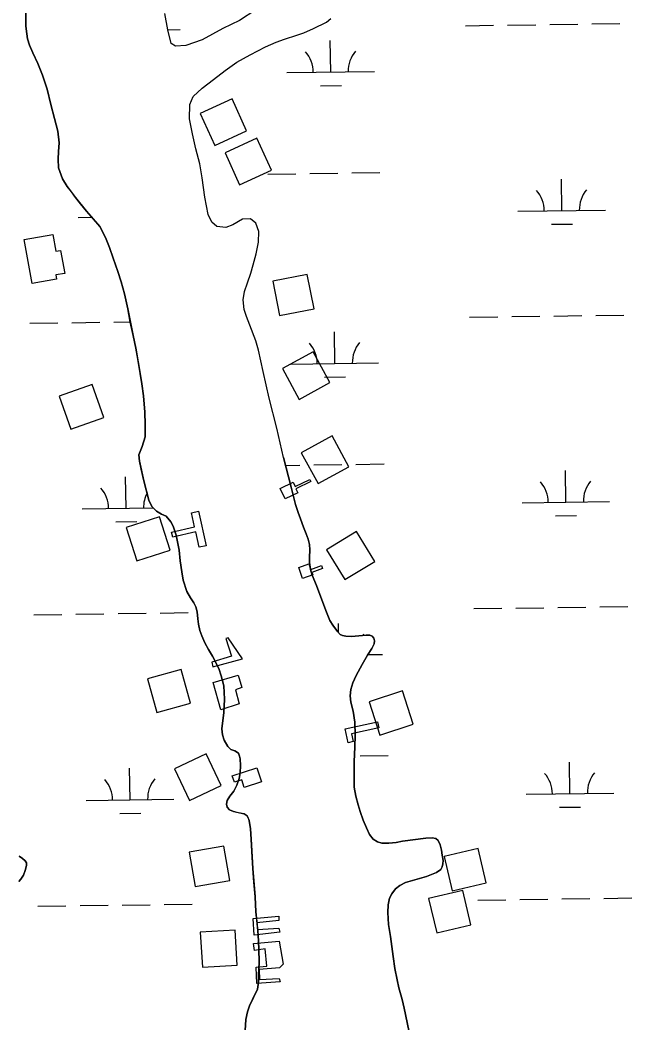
# Model space of a CAD drawing. Extents: x 3767014 to 3805179, y 361544 to 387384.
# Drawn here: x 3779307 to 3780006, y 370042 to 371186 of the extents above; entities that cross this region are included whole.
import ezdxf

# ---------------------------------------------------------------- set-up
doc = ezdxf.new("R2010")
doc.units = 0
for name, color, linetype in [('V-BLDG-OTLN', 7, 'Continuous'), ('V-CHAN-DOCK', 7, 'Continuous'), ('V-TOPO-SHOR', 7, 'Continuous'), ('V-WETL-SWMP', 7, 'Continuous')]:
    doc.layers.add(name, color=color, linetype=linetype)

msp = doc.modelspace()

# ---------------------------------------------------------------- linework, layer by layer
at = {"layer": 'V-BLDG-OTLN'}
for points in [[(3779512.781, 371079.845), (3779529.387, 371043.455), (3779565.777, 371060.062), (3779549.171, 371096.451)], [(3779541.236, 371034.978), (3779557.842, 370998.588), (3779594.232, 371015.195), (3779577.626, 371051.584)], [(3779321.012, 370885.649), (3779311.806, 370935.876), (3779344.539, 370941.875), (3779348.078, 370922.577), (3779353.403, 370923.552), (3779358.189, 370897.431), (3779348.027, 370895.566), (3779348.905, 370890.765)], [(3779595.693, 370888.49), (3779603.487, 370849.256), (3779642.72, 370857.05), (3779634.926, 370896.284)], [(3779606.614, 370788.663), (3779625.846, 370753.589), (3779660.919, 370772.821), (3779641.687, 370807.895)], [(3779402.772, 370733.036), (3779389.436, 370770.747), (3779351.725, 370757.411), (3779365.061, 370719.7)], [(3779628.194, 370692.633), (3779647.426, 370657.559), (3779682.499, 370676.791), (3779663.267, 370711.865)], [(3779478.625, 370581.384), (3779466.449, 370619.486), (3779428.347, 370607.309), (3779440.524, 370569.208)], [(3779657.153, 370582.02), (3779677.969, 370547.864), (3779712.126, 370568.681), (3779691.309, 370602.837)], [(3779501.916, 370406.929), (3779491.076, 370445.433), (3779452.573, 370434.593), (3779463.412, 370396.09)], [(3779705.558, 370408.513), (3779718.01, 370370.501), (3779756.021, 370382.953), (3779743.569, 370420.965)], [(3779536.618, 370312.929), (3779519.526, 370349.093), (3779483.362, 370332), (3779500.454, 370295.836)], [(3779546.528, 370204.424), (3779539.738, 370243.843), (3779500.319, 370237.054), (3779507.108, 370197.634)], [(3779791.14, 370231.749), (3779800.34, 370192.821), (3779839.267, 370202.02), (3779830.068, 370240.947)], [(3779773.554, 370183.854), (3779782.754, 370144.926), (3779821.681, 370154.125), (3779812.482, 370193.053)], [(3779555.215, 370108.076), (3779552.779, 370148.002), (3779512.853, 370145.565), (3779515.29, 370105.64)]]:
    msp.add_lwpolyline(points, close=True, dxfattribs=at)
at = {"layer": 'V-CHAN-DOCK'}
for points in [[(3779639.201, 370659.769), (3779622.031, 370651.44), (3779624.126, 370647.123), (3779609.843, 370640.194), (3779604.156, 370651.919), (3779618.852, 370659.05), (3779621.259, 370654.09), (3779638.013, 370662.219), (3779639.201, 370659.769)], [(3779510.781, 370625.944), (3779519.563, 370586.525), (3779511.623, 370584.755), (3779507.716, 370602.298), (3779481.434, 370596.443), (3779480.143, 370602.235), (3779506.356, 370608.074), (3779502.772, 370624.159), (3779510.781, 370625.944)], [(3779652.394, 370560.421), (3779640.299, 370556.118), (3779641.249, 370553.443), (3779629.598, 370549.3), (3779625.222, 370561.609), (3779636.975, 370565.789), (3779639.189, 370559.561), (3779651.184, 370563.824), (3779652.394, 370560.421)], [(3779527.376, 370448.303), (3779561.111, 370457.652), (3779544.569, 370481.421), (3779542.038, 370480.868), (3779548.409, 370460.667), (3779526.064, 370453.851), (3779527.376, 370448.303)], [(3779536.512, 370399.391), (3779527.714, 370430.596), (3779556.093, 370438.833), (3779560.456, 370424.747), (3779553.175, 370422.218), (3779557.488, 370406.174), (3779536.512, 370399.391)], [(3779716.726, 370378.763), (3779685.558, 370371.941), (3779687.509, 370363.026), (3779681.546, 370361.72), (3779678.095, 370377.485), (3779715.227, 370385.614), (3779716.726, 370378.763)], [(3779577.464, 370333.248), (3779582.742, 370317.172), (3779563.034, 370310.702), (3779560.2, 370319.338), (3779551.823, 370316.59), (3779549.38, 370324.028), (3779577.464, 370333.248)], [(3779603.765, 370145.477), (3779574.382, 370142.207), (3779573.229, 370161.167), (3779602.534, 370163.653), (3779602.745, 370159.058), (3779577.556, 370156.381), (3779578.339, 370148.47), (3779602.481, 370149.946), (3779603.765, 370145.477)], [(3779604.279, 370089.01), (3779577.311, 370087.073), (3779576.752, 370105.754), (3779589.058, 370106.842), (3779586.807, 370126.654), (3779574.818, 370124.596), (3779573.831, 370132.794), (3779602.837, 370135.469), (3779607.408, 370108.958), (3779603.396, 370104.943), (3779580.147, 370103), (3779580.53, 370091.457), (3779602.913, 370092.795), (3779604.279, 370089.01)]]:
    msp.add_lwpolyline(points, dxfattribs=at)
at = {"layer": 'V-TOPO-SHOR'}
for points in [[(3779442.735, 370690.139), (3779446.646, 370699.908), (3779449.956, 370710.965), (3779449.999, 370724.971), (3779449.559, 370738.83), (3779447.969, 370757.496), (3779446.257, 370771.387), (3779444.49, 370783.055), (3779441.569, 370799.525), (3779439.343, 370811.997), (3779436.214, 370826.405), (3779433.107, 370841.765), (3779430.154, 370856.963), (3779426.453, 370873.931), (3779422.504, 370887.562), (3779418.836, 370899.594), (3779413.653, 370914.692), (3779409.346, 370926.74), (3779404.709, 370938.322), (3779398.193, 370951.064), (3779391.082, 370959.205), (3779383.197, 370968.323), (3779376.256, 370976.937), (3779370.704, 370983.925), (3779365.935, 370990.257), (3779361.159, 370996.428), (3779355.815, 371005.32), (3779351.207, 371018.014), (3779350.824, 371027.891), (3779351.209, 371036.636), (3779351.936, 371046.327), (3779350.53, 371059.735), (3779346.599, 371074.004), (3779342.397, 371090.029), (3779338.389, 371107.482), (3779333.07, 371123.537), (3779327.52, 371136.732), (3779321.95, 371149.133), (3779317.876, 371157.833), (3779315.679, 371165.211), (3779313.944, 371179.486), (3779314.04, 371195.624)], [(3779576.295, 371198.219), (3779557.515, 371185.97), (3779538.816, 371176.899), (3779514.922, 371163.825), (3779496.298, 371157.62), (3779484.651, 371156.645), (3779479.799, 371159.795), (3779476.056, 371175.173), (3779472.558, 371193.886)], [(3779607.875, 370687.241), (3779600.146, 370720.867), (3779591.477, 370755.155), (3779584.612, 370785.256), (3779579.514, 370809.902), (3779576.281, 370820.33), (3779569.422, 370838.336), (3779565.537, 370848.146), (3779563.032, 370856.011), (3779561.891, 370867.34), (3779563.569, 370876.849), (3779566.682, 370886.479), (3779570.626, 370897.519), (3779573.426, 370907.315), (3779576.77, 370919.806), (3779579.342, 370933.11), (3779579.654, 370945.199), (3779576.24, 370954.839), (3779570.151, 370959.453), (3779561.07, 370959.207), (3779550.242, 370952.801), (3779542.046, 370949.827), (3779531.886, 370950.886), (3779526.121, 370955.65), (3779522.054, 370964.669), (3779518.103, 370984.349), (3779515.015, 371006.555), (3779512.401, 371022.54), (3779507.9, 371039.368), (3779503.884, 371056.506), (3779500.507, 371073.783), (3779500.928, 371090.167), (3779504.822, 371099.141), (3779515.101, 371108.904), (3779527.929, 371118.761), (3779541.405, 371129.079), (3779554.697, 371138.288), (3779570.036, 371146.806), (3779587.305, 371155.914), (3779599.378, 371161.175), (3779608.86, 371164.751), (3779623.305, 371169.314), (3779631.009, 371171.82), (3779642.12, 371176.789), (3779656.794, 371184.051), (3779661.998, 371188.374)], [(3779479.259, 370614.009), (3779474.059, 370620.282), (3779468.859, 370622.676), (3779463.057, 370625.83), (3779457.777, 370631.423), (3779454.404, 370638.421), (3779451.203, 370650.176), (3779448.426, 370660.488), (3779445.477, 370673.898), (3779443.498, 370683.26), (3779442.735, 370690.139)], [(3779607.875, 370687.241), (3779616.473, 370653.404), (3779621.713, 370633.649), (3779624.66, 370624.31), (3779627.263, 370617.099), (3779630.696, 370607.775), (3779633.694, 370600.187), (3779635.976, 370594.227), (3779637.583, 370588.061), (3779638.122, 370581.962), (3779637.471, 370573.02), (3779637.608, 370567.494), (3779638.878, 370559.282), (3779640.492, 370552.823), (3779645.431, 370541.303), (3779650.514, 370527.946), (3779656.957, 370510.642), (3779660.877, 370501.135), (3779664.111, 370495.88), (3779669.336, 370488.638), (3779672.422, 370485.417), (3779675.07, 370484.221), (3779678.973, 370483.25), (3779685.382, 370483.021), (3779693.993, 370483.912), (3779702.224, 370484.503), (3779706.587, 370484.61), (3779709.038, 370483.506), (3779710.846, 370481.03), (3779711.889, 370478.144), (3779711.487, 370474.741), (3779708.618, 370469.139), (3779703.658, 370461.838), (3779697.618, 370451.019), (3779690.946, 370438.438), (3779687.174, 370430.098), (3779684.739, 370422.666), (3779683.854, 370415.273), (3779684.808, 370408.021), (3779687.487, 370397.803), (3779689.447, 370385.243), (3779689.617, 370370.501), (3779689.177, 370356.911), (3779688.622, 370340.113), (3779688.732, 370327.7), (3779688.466, 370311.009), (3779690.27, 370300.771), (3779692.937, 370291.039), (3779695.357, 370283.339), (3779698.898, 370273.533), (3779702.511, 370264.698), (3779706.191, 370257.124), (3779710.398, 370251.795), (3779715.033, 370248.709), (3779720.21, 370247.286), (3779728.07, 370247.091), (3779736.389, 370248.072), (3779743.727, 370249.418), (3779770.324, 370252.694), (3779777.583, 370253.358), (3779781.578, 370252.584), (3779784.259, 370250.128), (3779786.809, 370245.049), (3779788.214, 370239.264), (3779789.137, 370233.271), (3779789.959, 370227.471), (3779789.768, 370223.394), (3779789.076, 370220.078), (3779787.407, 370216.932), (3779782.641, 370213.516), (3779771.201, 370209.256), (3779747.223, 370202.166), (3779740.803, 370199), (3779735.568, 370194.894), (3779731.343, 370189.26), (3779728.941, 370184.351), (3779727.183, 370176.935), (3779726.819, 370168.196), (3779727.839, 370154.349), (3779729.926, 370140.527), (3779733.108, 370117.715), (3779734.9, 370104.079), (3779737.448, 370091.339), (3779739.619, 370081.983), (3779743.148, 370068.684), (3779745.619, 370058.947), (3779750.807, 370033.466)], [(3779563.452, 370021.156), (3779564.785, 370045.732), (3779566.696, 370054.8), (3779569.051, 370061.55), (3779572.367, 370068.714), (3779578.085, 370080.689), (3779579.248, 370088.576), (3779579.342, 370096.532), (3779579.961, 370110.809), (3779579.664, 370126.71), (3779579.08, 370142.508), (3779577.794, 370155.279), (3779576.494, 370168.634), (3779575.392, 370185.778), (3779574.106, 370202.527), (3779572.942, 370218.212), (3779571.877, 370237.783), (3779571.142, 370251.83), (3779570.372, 370263.354), (3779568.877, 370272.824), (3779567.433, 370276.279), (3779566.61, 370278.2), (3779563.063, 370280.441), (3779556.72, 370281.934), (3779550.769, 370283.339), (3779546.357, 370285.169), (3779543.472, 370288.104), (3779542.71, 370291.481), (3779543.668, 370295.87), (3779546.656, 370300.599), (3779551.26, 370306.63), (3779554.777, 370313.51), (3779557.406, 370320.946), (3779558.41, 370327.471), (3779558.69, 370335.722), (3779558.504, 370343.284), (3779557.844, 370346.372), (3779556.405, 370349.733), (3779552.458, 370352.35), (3779547.955, 370354.083), (3779544.283, 370357.386), (3779540.219, 370364.853), (3779538.323, 370370.917), (3779537.571, 370377.786), (3779538.501, 370387.217), (3779539.644, 370395.977), (3779540.525, 370411.423), (3779539.658, 370426.826), (3779536.859, 370438.106), (3779534.028, 370446.572), (3779526.991, 370460.56), (3779522.144, 370468.3), (3779517.978, 370475.859), (3779514.779, 370483.637), (3779512.594, 370489.695), (3779510.958, 370497.027), (3779510.124, 370503.214), (3779509.446, 370511.056), (3779508.039, 370516.938), (3779505.606, 370521.242), (3779501.676, 370527.159), (3779497.615, 370534.53), (3779493.519, 370547.234), (3779491.829, 370556.697), (3779490.06, 370569.459), (3779488.694, 370581.55), (3779487.098, 370591.114), (3779485.261, 370598.733), (3779481.903, 370609.03), (3779479.259, 370614.009)], [(3779306.098, 370232.163), (3779309.873, 370229.62), (3779312.961, 370227.06), (3779314.481, 370224.852), (3779314.757, 370221.538), (3779313.137, 370216.031), (3779311.024, 370210.706), (3779308.308, 370205.953), (3779305.736, 370203.35)]]:
    msp.add_lwpolyline(points, dxfattribs=at)
at = {"layer": 'V-WETL-SWMP'}
for p, q in [((3779313.823, 371173.082), (3779314.721, 371173.094)), ((3779476.026, 371175.335), (3779489.806, 371175.526)), ((3779815.682, 371180.053), (3779847.679, 371180.498)), ((3779863.678, 371180.72), (3779895.675, 371181.164)), ((3779911.673, 371181.387), (3779943.67, 371181.831)), ((3779959.668, 371182.053), (3779991.665, 371182.498)), ((3779661.81, 371127.169), (3779661.31, 371163.165)), ((3779611.815, 371126.474), (3779711.805, 371127.863)), ((3779650.026, 371111.573), (3779674.023, 371111.906)), ((3779686.003, 371012.062), (3779718, 371012.506)), ((3779590.013, 371010.728), (3779622.009, 371011.173)), ((3779638.008, 371011.395), (3779670.005, 371011.839)), ((3779925.469, 370968.954), (3779924.969, 371004.95)), ((3779875.474, 370968.259), (3779975.464, 370969.648)), ((3779373.614, 370961.288), (3779389.122, 370961.503)), ((3779913.685, 370953.357), (3779937.682, 370953.691)), ((3779318.444, 370840.439), (3779350.441, 370840.883)), ((3779366.439, 370841.105), (3779398.436, 370841.55)), ((3779414.434, 370841.772), (3779433.114, 370842.032)), ((3779820.303, 370847.41), (3779852.3, 370847.855)), ((3779868.299, 370848.077), (3779900.295, 370848.521)), ((3779916.294, 370848.744), (3779948.291, 370849.188)), ((3779964.289, 370849.41), (3779996.286, 370849.855)), ((3779666.431, 370794.526), (3779665.931, 370830.522)), ((3779616.436, 370793.831), (3779716.426, 370795.22)), ((3779654.646, 370778.93), (3779678.644, 370779.263)), ((3779610.147, 370678.301), (3779626.63, 370678.53)), ((3779642.629, 370678.752), (3779674.626, 370679.197)), ((3779690.624, 370679.419), (3779722.621, 370679.863)), ((3779930.09, 370636.311), (3779929.59, 370672.307)), ((3779428.23, 370629.339), (3779427.73, 370665.336)), ((3779880.095, 370635.616), (3779980.085, 370637.005)), ((3779378.235, 370628.645), (3779459.337, 370629.771)), ((3779416.446, 370613.743), (3779440.444, 370614.076)), ((3779918.305, 370620.715), (3779942.303, 370621.048)), ((3779371.06, 370508.463), (3779403.057, 370508.907)), ((3779419.055, 370509.129), (3779451.052, 370509.574)), ((3779467.051, 370509.796), (3779499.047, 370510.24)), ((3779824.924, 370514.767), (3779856.921, 370515.212)), ((3779872.919, 370515.434), (3779904.916, 370515.878)), ((3779920.915, 370516.101), (3779952.912, 370516.545)), ((3779968.91, 370516.767), (3780000.907, 370517.212)), ((3779323.064, 370507.796), (3779355.061, 370508.24)), ((3779670.7, 370487.213), (3779670.552, 370497.879)), ((3779703.998, 370462.341), (3779721.047, 370462.577)), ((3779695.245, 370346.776), (3779727.242, 370347.22)), ((3779934.711, 370303.668), (3779934.211, 370339.664)), ((3779432.851, 370296.696), (3779432.351, 370332.693)), ((3779884.716, 370302.973), (3779984.706, 370304.362)), ((3779382.856, 370296.002), (3779482.846, 370297.391)), ((3779421.067, 370281.1), (3779445.064, 370281.434)), ((3779922.926, 370288.072), (3779946.924, 370288.405)), ((3779423.676, 370176.486), (3779455.673, 370176.931)), ((3779471.671, 370177.153), (3779503.668, 370177.598)), ((3779829.545, 370182.124), (3779861.542, 370182.569)), ((3779877.54, 370182.791), (3779909.537, 370183.236)), ((3779925.536, 370183.458), (3779957.532, 370183.902)), ((3779973.531, 370184.125), (3780005.528, 370184.569)), ((3779327.685, 370175.153), (3779359.682, 370175.597)), ((3779375.681, 370175.82), (3779407.678, 370176.264))]:
    msp.add_line(p, q, dxfattribs=at)
for points in [[(3779314.06, 371214.917), (3779313.944, 371179.487), (3779315.678, 371165.212), (3779317.876, 371157.833), (3779321.95, 371149.133), (3779327.52, 371136.733), (3779333.07, 371123.537), (3779338.388, 371107.483), (3779342.396, 371090.029), (3779346.599, 371074.003), (3779350.53, 371059.735), (3779351.936, 371046.328), (3779351.209, 371036.637), (3779350.825, 371027.892), (3779351.208, 371018.013), (3779355.815, 371005.319), (3779361.158, 370996.427), (3779370.705, 370983.925), (3779383.197, 370968.322), (3779398.193, 370951.064), (3779404.71, 370938.321), (3779409.347, 370926.741), (3779413.653, 370914.692), (3779418.836, 370899.595), (3779422.505, 370887.563), (3779426.452, 370873.931), (3779430.154, 370856.963), (3779436.213, 370826.404), (3779439.344, 370811.997), (3779444.489, 370783.054), (3779446.258, 370771.388), (3779447.97, 370757.496), (3779449.559, 370738.831), (3779449.998, 370724.971), (3779449.956, 370710.965), (3779446.647, 370699.907), (3779442.735, 370690.139), (3779443.499, 370683.259), (3779448.426, 370660.488), (3779454.404, 370638.421), (3779457.778, 370631.423), (3779463.057, 370625.83), (3779468.858, 370622.675), (3779474.059, 370620.282), (3779479.258, 370614.008), (3779481.903, 370609.029), (3779485.261, 370598.732), (3779487.099, 370591.114), (3779488.693, 370581.55), (3779490.059, 370569.458), (3779491.829, 370556.697), (3779493.518, 370547.233), (3779497.615, 370534.529), (3779501.677, 370527.16), (3779505.606, 370521.243), (3779508.04, 370516.938), (3779509.447, 370511.055), (3779510.125, 370503.214), (3779510.957, 370497.027), (3779512.593, 370489.695), (3779514.78, 370483.637), (3779517.979, 370475.859), (3779522.143, 370468.299), (3779526.991, 370460.561), (3779534.029, 370446.572), (3779536.858, 370438.105), (3779539.658, 370426.825), (3779540.524, 370411.423), (3779539.644, 370395.977), (3779538.502, 370387.218), (3779537.571, 370377.786), (3779538.323, 370370.917), (3779540.219, 370364.853), (3779544.283, 370357.387), (3779547.954, 370354.082), (3779552.459, 370352.35), (3779556.404, 370349.732), (3779557.845, 370346.372), (3779558.503, 370343.284), (3779558.69, 370335.722), (3779558.409, 370327.47), (3779557.406, 370320.946), (3779554.777, 370313.509), (3779551.26, 370306.631)], [(3779576.295, 371198.22), (3779557.515, 371185.969), (3779538.817, 371176.9), (3779514.922, 371163.825), (3779496.297, 371157.619), (3779484.652, 371156.645), (3779479.799, 371159.794), (3779476.056, 371175.172), (3779472.558, 371193.886)], [(3779527.929, 371118.761), (3779541.406, 371129.079), (3779554.696, 371138.288), (3779570.037, 371146.807), (3779587.304, 371155.914), (3779599.377, 371161.174), (3779608.861, 371164.751), (3779623.304, 371169.314), (3779631.009, 371171.821), (3779642.12, 371176.788), (3779656.793, 371184.051), (3779661.997, 371188.374)], [(3779789.769, 370223.393), (3779789.959, 370227.472), (3779789.137, 370233.272), (3779788.213, 370239.264), (3779786.809, 370245.049), (3779784.259, 370250.128), (3779781.579, 370252.584), (3779777.583, 370253.358), (3779770.324, 370252.694), (3779743.728, 370249.418), (3779736.389, 370248.072), (3779728.071, 370247.091), (3779720.209, 370247.285), (3779715.032, 370248.709), (3779710.397, 370251.796), (3779706.191, 370257.124), (3779702.512, 370264.697), (3779698.898, 370273.532), (3779695.358, 370283.339), (3779692.937, 370291.04), (3779690.271, 370300.771), (3779688.466, 370311.009), (3779688.733, 370327.701), (3779688.621, 370340.114), (3779689.176, 370356.91), (3779689.616, 370370.502), (3779689.446, 370385.242), (3779687.487, 370397.804), (3779684.809, 370408.021), (3779683.854, 370415.273), (3779684.739, 370422.667), (3779687.174, 370430.099), (3779690.946, 370438.438), (3779697.619, 370451.019), (3779703.657, 370461.839), (3779708.618, 370469.14), (3779711.487, 370474.74), (3779711.888, 370478.145), (3779710.847, 370481.029), (3779709.039, 370483.507), (3779706.587, 370484.61), (3779702.224, 370484.503), (3779693.994, 370483.911), (3779685.382, 370483.02), (3779678.974, 370483.249), (3779675.07, 370484.22), (3779672.421, 370485.416), (3779669.335, 370488.638), (3779664.112, 370495.881), (3779660.878, 370501.136), (3779656.957, 370510.643), (3779650.515, 370527.945), (3779645.432, 370541.303), (3779640.491, 370552.822), (3779638.877, 370559.281), (3779637.607, 370567.495), (3779637.47, 370573.021), (3779638.122, 370581.962), (3779637.584, 370588.06), (3779635.976, 370594.228), (3779633.695, 370600.186), (3779630.695, 370607.775), (3779627.263, 370617.1), (3779624.66, 370624.311), (3779621.713, 370633.648), (3779616.472, 370653.405), (3779607.876, 370687.241), (3779600.145, 370720.868), (3779591.477, 370755.155), (3779584.611, 370785.257), (3779579.515, 370809.902), (3779576.281, 370820.331), (3779569.422, 370838.336), (3779565.536, 370848.146), (3779563.032, 370856.01), (3779561.891, 370867.341), (3779563.568, 370876.848), (3779566.681, 370886.478), (3779570.627, 370897.519), (3779573.425, 370907.316), (3779576.771, 370919.805), (3779579.342, 370933.11), (3779579.653, 370945.199), (3779576.24, 370954.838), (3779570.151, 370959.452), (3779561.071, 370959.208), (3779550.242, 370952.801), (3779542.047, 370949.828), (3779531.887, 370950.886), (3779526.12, 370955.65), (3779522.054, 370964.669), (3779518.103, 370984.349), (3779515.014, 371006.555), (3779512.401, 371022.54), (3779507.899, 371039.369), (3779503.883, 371056.505), (3779500.507, 371073.783), (3779500.929, 371090.167), (3779504.821, 371099.14), (3779515.1, 371108.904), (3779527.929, 371118.761)], [(3779551.26, 370306.631), (3779546.656, 370300.6), (3779543.669, 370295.87), (3779542.71, 370291.481), (3779543.472, 370288.105), (3779546.358, 370285.169), (3779550.768, 370283.338), (3779563.063, 370280.441), (3779566.61, 370278.2), (3779568.877, 370272.824), (3779570.372, 370263.354), (3779571.142, 370251.83), (3779572.942, 370218.213), (3779575.392, 370185.777), (3779576.494, 370168.635), (3779579.08, 370142.507), (3779579.664, 370126.71), (3779579.96, 370110.808), (3779579.342, 370096.533), (3779579.248, 370088.576), (3779578.084, 370080.69), (3779569.051, 370061.551), (3779566.695, 370054.8), (3779564.785, 370045.731), (3779563.452, 370021.156)], [(3779305.736, 370203.35), (3779308.308, 370205.952), (3779311.023, 370210.706), (3779313.137, 370216.031), (3779314.758, 370221.539), (3779314.481, 370224.852), (3779312.962, 370227.06), (3779309.872, 370229.62), (3779306.099, 370232.164)], [(3779750.807, 370033.466), (3779745.619, 370058.947), (3779743.147, 370068.683), (3779739.618, 370081.983), (3779737.447, 370091.339), (3779734.901, 370104.08), (3779733.109, 370117.714), (3779729.926, 370140.528), (3779727.839, 370154.349), (3779726.818, 370168.195), (3779727.184, 370176.934), (3779728.941, 370184.35), (3779731.342, 370189.26), (3779735.568, 370194.893), (3779740.802, 370199), (3779747.223, 370202.166), (3779771.202, 370209.257), (3779782.641, 370213.517), (3779787.407, 370216.933), (3779789.075, 370220.078), (3779789.769, 370223.393)]]:
    msp.add_lwpolyline(points, dxfattribs=at)
for centre, start, end in [((3779606.566, 371126.876), 0.024037, 41.567696), ((3779717.041, 371128.411), 140.024034, 181.567693), ((3779870.225, 370968.661), 0.024037, 41.567696), ((3779980.7, 370970.196), 140.024034, 181.567693), ((3779611.187, 370794.233), 0.024037, 41.567696), ((3779721.662, 370795.768), 140.024034, 181.567693), ((3779874.846, 370636.018), 0.024037, 41.567696), ((3779985.321, 370637.553), 140.024034, 181.567693), ((3779372.986, 370629.047), 0.024037, 41.567696), ((3779483.461, 370630.581), 152.682469, 181.567693), ((3779726.283, 370463.125), 140.024034, 143.274795), ((3779879.467, 370303.375), 0.024037, 41.567696), ((3779989.942, 370304.91), 140.024034, 181.567693), ((3779377.607, 370296.404), 0.024037, 41.567696), ((3779488.082, 370297.938), 140.024034, 181.567693)]:
    msp.add_arc(centre, 35.246, start, end, dxfattribs=at)

doc.saveas('drawing.dxf')
